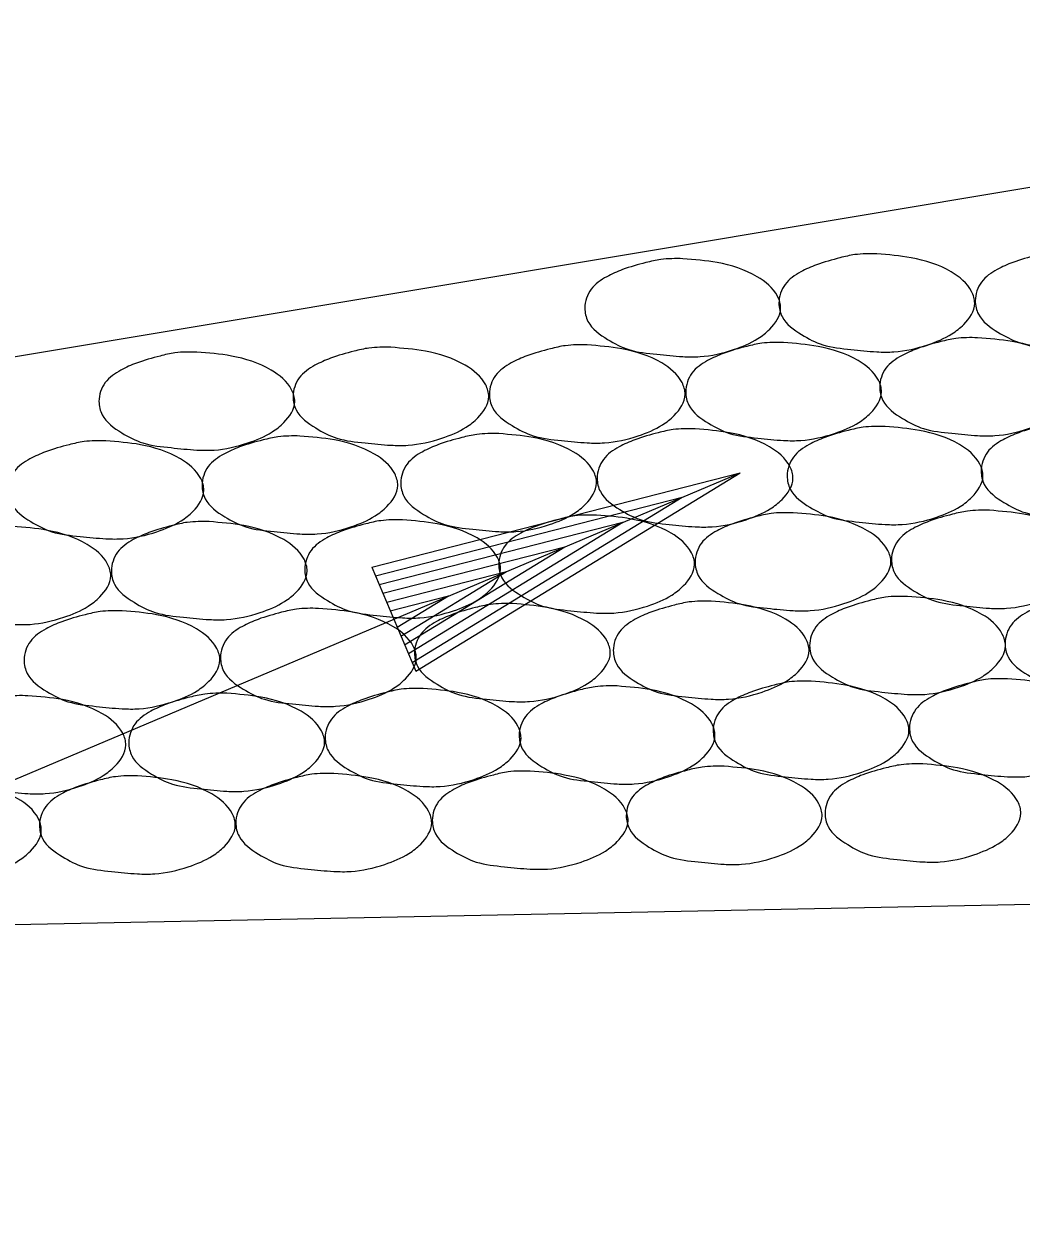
# Model space of a CAD drawing. Extents: x 60325 to 61047, y 53669 to 53767.
# Drawn here: x 60344.074 to 60345.666, y 53688.411 to 53690.315 of the extents above; entities that cross this region are included whole.
import ezdxf

# ---------------------------------------------------------------- set-up
doc = ezdxf.new("R2010")
doc.units = 0
doc.layers.add('R_Border Prem', color=7, linetype='Continuous')

msp = doc.modelspace()

# ---------------------------------------------------------------- linework, layer by layer
at = {"layer": 'R_Border Prem'}
for p, q in [((60347.2467, 53690.3151), (60337.8825, 53688.7544)), ((60338.9694, 53686.9596), (60345.2169, 53689.599)), ((60344.6292, 53689.4484), (60345.2169, 53689.599)), ((60344.6993, 53689.2826), (60345.2169, 53689.599)), ((60344.635, 53689.4346), (60345.1246, 53689.56)), ((60344.6934, 53689.2964), (60345.1246, 53689.56)), ((60344.641, 53689.4205), (60345.0296, 53689.5199)), ((60344.6875, 53689.3105), (60345.0296, 53689.5199)), ((60344.6468, 53689.4067), (60344.9375, 53689.481)), ((60344.6816, 53689.3244), (60344.9375, 53689.481)), ((60344.6292, 53689.4484), (60344.6993, 53689.2826)), ((60344.6529, 53689.3923), (60344.8439, 53689.4414)), ((60344.6757, 53689.3385), (60344.8439, 53689.4414)), ((60344.6587, 53689.3785), (60344.7516, 53689.4024)), ((60344.6697, 53689.3525), (60344.7516, 53689.4024)), ((60355.2467, 53689.1017), (60337.8825, 53688.7544))]:
    msp.add_line(p, q, dxfattribs=at)
for points in [[(60345.4351, 53689.9481), (60345.4901, 53689.9419), (60345.5539, 53689.9194), (60345.5864, 53689.8881), (60345.5914, 53689.8694), (60345.5739, 53689.8356), (60345.5551, 53689.8206), (60345.5164, 53689.8031), (60345.4626, 53689.7919), (60345.4351, 53689.7919), (60345.3939, 53689.7956), (60345.3489, 53689.8031), (60345.3151, 53689.8194), (60345.2839, 53689.8481), (60345.2789, 53689.8694), (60345.2889, 53689.8994), (60345.3139, 53689.9194), (60345.3389, 53689.9306), (60345.3764, 53689.9419), (60345.4001, 53689.9469), (60345.4351, 53689.9481)], [(60345.7485, 53689.952), (60345.8035, 53689.9457), (60345.8673, 53689.9232), (60345.8998, 53689.892), (60345.9048, 53689.8732), (60345.8873, 53689.8395), (60345.8685, 53689.8245), (60345.8298, 53689.807), (60345.776, 53689.7957), (60345.7485, 53689.7957), (60345.7073, 53689.7995), (60345.6623, 53689.807), (60345.6285, 53689.8232), (60345.5973, 53689.852), (60345.5923, 53689.8732), (60345.6023, 53689.9032), (60345.6273, 53689.9232), (60345.6523, 53689.9345), (60345.6898, 53689.9457), (60345.7135, 53689.9507), (60345.7485, 53689.952)], [(60345.1255, 53689.9405), (60345.1805, 53689.9342), (60345.2442, 53689.9117), (60345.2767, 53689.8805), (60345.2817, 53689.8617), (60345.2642, 53689.828), (60345.2455, 53689.813), (60345.2067, 53689.7955), (60345.153, 53689.7842), (60345.1255, 53689.7842), (60345.0842, 53689.788), (60345.0392, 53689.7955), (60345.0055, 53689.8117), (60344.9742, 53689.8405), (60344.9692, 53689.8617), (60344.9792, 53689.8917), (60345.0042, 53689.9117), (60345.0292, 53689.923), (60345.0667, 53689.9342), (60345.0905, 53689.9392), (60345.1255, 53689.9405)], [(60345.5961, 53689.8144), (60345.6511, 53689.8082), (60345.7148, 53689.7857), (60345.7473, 53689.7544), (60345.7523, 53689.7357), (60345.7348, 53689.7019), (60345.7161, 53689.6869), (60345.6773, 53689.6694), (60345.6236, 53689.6582), (60345.5961, 53689.6582), (60345.5548, 53689.6619), (60345.5098, 53689.6694), (60345.4761, 53689.6857), (60345.4448, 53689.7144), (60345.4398, 53689.7357), (60345.4498, 53689.7657), (60345.4748, 53689.7857), (60345.4998, 53689.7969), (60345.5373, 53689.8082), (60345.5611, 53689.8132), (60345.5961, 53689.8144)], [(60344.35, 53689.7915), (60344.405, 53689.7852), (60344.4687, 53689.7627), (60344.5012, 53689.7315), (60344.5062, 53689.7127), (60344.4887, 53689.679), (60344.47, 53689.664), (60344.4312, 53689.6465), (60344.3775, 53689.6352), (60344.35, 53689.6352), (60344.3087, 53689.639), (60344.2637, 53689.6465), (60344.23, 53689.6627), (60344.1987, 53689.6915), (60344.1937, 53689.7127), (60344.2037, 53689.7427), (60344.2287, 53689.7627), (60344.2537, 53689.774), (60344.2912, 53689.7852), (60344.315, 53689.7902), (60344.35, 53689.7915)], [(60344.6596, 53689.7991), (60344.7146, 53689.7929), (60344.7784, 53689.7704), (60344.8109, 53689.7391), (60344.8159, 53689.7204), (60344.7984, 53689.6866), (60344.7796, 53689.6716), (60344.7409, 53689.6541), (60344.6871, 53689.6429), (60344.6596, 53689.6429), (60344.6184, 53689.6466), (60344.5734, 53689.6541), (60344.5396, 53689.6704), (60344.5084, 53689.6991), (60344.5034, 53689.7204), (60344.5134, 53689.7504), (60344.5384, 53689.7704), (60344.5634, 53689.7816), (60344.6009, 53689.7929), (60344.6246, 53689.7979), (60344.6596, 53689.7991)], [(60344.973, 53689.8029), (60345.028, 53689.7967), (60345.0918, 53689.7742), (60345.1243, 53689.7429), (60345.1293, 53689.7242), (60345.1118, 53689.6904), (60345.093, 53689.6754), (60345.0543, 53689.6579), (60345.0005, 53689.6467), (60344.973, 53689.6467), (60344.9318, 53689.6504), (60344.8868, 53689.6579), (60344.853, 53689.6742), (60344.8218, 53689.7029), (60344.8168, 53689.7242), (60344.8268, 53689.7542), (60344.8518, 53689.7742), (60344.8768, 53689.7854), (60344.9143, 53689.7967), (60344.938, 53689.8017), (60344.973, 53689.8029)], [(60345.2865, 53689.8068), (60345.3415, 53689.8005), (60345.4052, 53689.778), (60345.4377, 53689.7468), (60345.4427, 53689.728), (60345.4252, 53689.6943), (60345.4065, 53689.6793), (60345.3677, 53689.6618), (60345.314, 53689.6505), (60345.2865, 53689.6505), (60345.2452, 53689.6543), (60345.2002, 53689.6618), (60345.1665, 53689.678), (60345.1352, 53689.7068), (60345.1302, 53689.728), (60345.1402, 53689.758), (60345.1652, 53689.778), (60345.1902, 53689.7893), (60345.2277, 53689.8005), (60345.2515, 53689.8055), (60345.2865, 53689.8068)], [(60345.758, 53689.6804), (60345.813, 53689.6742), (60345.8767, 53689.6517), (60345.9092, 53689.6204), (60345.9142, 53689.6017), (60345.8967, 53689.5679), (60345.878, 53689.5529), (60345.8392, 53689.5354), (60345.7855, 53689.5242), (60345.758, 53689.5242), (60345.7167, 53689.5279), (60345.6717, 53689.5354), (60345.638, 53689.5517), (60345.6067, 53689.5804), (60345.6017, 53689.6017), (60345.6117, 53689.6317), (60345.6367, 53689.6517), (60345.6617, 53689.6629), (60345.6992, 53689.6742), (60345.723, 53689.6792), (60345.758, 53689.6804)], [(60344.8317, 53689.6614), (60344.8867, 53689.6551), (60344.9504, 53689.6326), (60344.9829, 53689.6014), (60344.9879, 53689.5826), (60344.9704, 53689.5489), (60344.9517, 53689.5339), (60344.9129, 53689.5164), (60344.8592, 53689.5051), (60344.8317, 53689.5051), (60344.7904, 53689.5089), (60344.7454, 53689.5164), (60344.7117, 53689.5326), (60344.6804, 53689.5614), (60344.6754, 53689.5826), (60344.6854, 53689.6126), (60344.7104, 53689.6326), (60344.7354, 53689.6439), (60344.7729, 53689.6551), (60344.7967, 53689.6601), (60344.8317, 53689.6614)], [(60345.1451, 53689.669), (60345.2001, 53689.6628), (60345.2639, 53689.6403), (60345.2964, 53689.609), (60345.3014, 53689.5903), (60345.2839, 53689.5565), (60345.2651, 53689.5415), (60345.2264, 53689.524), (60345.1726, 53689.5128), (60345.1451, 53689.5128), (60345.1039, 53689.5165), (60345.0589, 53689.524), (60345.0251, 53689.5403), (60344.9939, 53689.569), (60344.9889, 53689.5903), (60344.9989, 53689.6203), (60345.0239, 53689.6403), (60345.0489, 53689.6515), (60345.0864, 53689.6628), (60345.1101, 53689.6678), (60345.1451, 53689.669)], [(60345.4484, 53689.6728), (60345.5034, 53689.6665), (60345.5671, 53689.644), (60345.5996, 53689.6128), (60345.6046, 53689.594), (60345.5871, 53689.5603), (60345.5684, 53689.5453), (60345.5296, 53689.5278), (60345.4759, 53689.5165), (60345.4484, 53689.5165), (60345.4071, 53689.5203), (60345.3621, 53689.5278), (60345.3284, 53689.544), (60345.2971, 53689.5728), (60345.2921, 53689.594), (60345.3021, 53689.624), (60345.3271, 53689.644), (60345.3521, 53689.6553), (60345.3896, 53689.6665), (60345.4134, 53689.6715), (60345.4484, 53689.6728)], [(60344.2048, 53689.6499), (60344.2598, 53689.6437), (60344.3236, 53689.6212), (60344.3561, 53689.5899), (60344.3611, 53689.5712), (60344.3436, 53689.5374), (60344.3248, 53689.5224), (60344.2861, 53689.5049), (60344.2323, 53689.4937), (60344.2048, 53689.4937), (60344.1636, 53689.4974), (60344.1186, 53689.5049), (60344.0848, 53689.5212), (60344.0536, 53689.5499), (60344.0486, 53689.5712), (60344.0586, 53689.6012), (60344.0836, 53689.6212), (60344.1086, 53689.6324), (60344.1461, 53689.6437), (60344.1698, 53689.6487), (60344.2048, 53689.6499)], [(60344.5144, 53689.6576), (60344.5694, 53689.6513), (60344.6332, 53689.6288), (60344.6657, 53689.5976), (60344.6707, 53689.5788), (60344.6532, 53689.5451), (60344.6344, 53689.5301), (60344.5957, 53689.5126), (60344.5419, 53689.5013), (60344.5144, 53689.5013), (60344.4732, 53689.5051), (60344.4282, 53689.5126), (60344.3944, 53689.5288), (60344.3632, 53689.5576), (60344.3582, 53689.5788), (60344.3682, 53689.6088), (60344.3932, 53689.6288), (60344.4182, 53689.6401), (60344.4557, 53689.6513), (60344.4794, 53689.6563), (60344.5144, 53689.6576)], [(60344.988, 53689.5314), (60345.043, 53689.5252), (60345.1068, 53689.5027), (60345.1393, 53689.4714), (60345.1443, 53689.4527), (60345.1268, 53689.4189), (60345.108, 53689.4039), (60345.0693, 53689.3864), (60345.0155, 53689.3752), (60344.988, 53689.3752), (60344.9468, 53689.3789), (60344.9018, 53689.3864), (60344.868, 53689.4027), (60344.8368, 53689.4314), (60344.8318, 53689.4527), (60344.8418, 53689.4827), (60344.8668, 53689.5027), (60344.8918, 53689.5139), (60344.9293, 53689.5252), (60344.953, 53689.5302), (60344.988, 53689.5314)], [(60345.3015, 53689.5352), (60345.3565, 53689.529), (60345.4202, 53689.5065), (60345.4527, 53689.4752), (60345.4577, 53689.4565), (60345.4402, 53689.4227), (60345.4215, 53689.4077), (60345.3827, 53689.3902), (60345.329, 53689.379), (60345.3015, 53689.379), (60345.2602, 53689.3827), (60345.2152, 53689.3902), (60345.1815, 53689.4065), (60345.1502, 53689.4352), (60345.1452, 53689.4565), (60345.1552, 53689.4865), (60345.1802, 53689.5065), (60345.2052, 53689.5177), (60345.2427, 53689.529), (60345.2665, 53689.534), (60345.3015, 53689.5352)], [(60345.6149, 53689.5391), (60345.6699, 53689.5328), (60345.7336, 53689.5103), (60345.7661, 53689.4791), (60345.7711, 53689.4603), (60345.7536, 53689.4266), (60345.7349, 53689.4116), (60345.6961, 53689.3941), (60345.6424, 53689.3828), (60345.6149, 53689.3828), (60345.5736, 53689.3866), (60345.5286, 53689.3941), (60345.4949, 53689.4103), (60345.4636, 53689.4391), (60345.4586, 53689.4603), (60345.4686, 53689.4903), (60345.4936, 53689.5103), (60345.5186, 53689.5216), (60345.5561, 53689.5328), (60345.5799, 53689.5378), (60345.6149, 53689.5391)], [(60344.0563, 53689.5134), (60344.1113, 53689.5071), (60344.175, 53689.4846), (60344.2075, 53689.4534), (60344.2125, 53689.4346), (60344.195, 53689.4009), (60344.1763, 53689.3859), (60344.1375, 53689.3684), (60344.0838, 53689.3571), (60344.0563, 53689.3571), (60344.015, 53689.3609), (60343.97, 53689.3684), (60343.9363, 53689.3846), (60343.905, 53689.4134), (60343.9, 53689.4346), (60343.91, 53689.4646), (60343.935, 53689.4846), (60343.96, 53689.4959), (60343.9975, 53689.5071), (60344.0213, 53689.5121), (60344.0563, 53689.5134)], [(60344.3697, 53689.521), (60344.4247, 53689.5148), (60344.4885, 53689.4923), (60344.521, 53689.461), (60344.526, 53689.4423), (60344.5085, 53689.4085), (60344.4897, 53689.3935), (60344.451, 53689.376), (60344.3972, 53689.3648), (60344.3697, 53689.3648), (60344.3285, 53689.3685), (60344.2835, 53689.376), (60344.2497, 53689.3923), (60344.2185, 53689.421), (60344.2135, 53689.4423), (60344.2235, 53689.4723), (60344.2485, 53689.4923), (60344.2735, 53689.5035), (60344.311, 53689.5148), (60344.3347, 53689.5198), (60344.3697, 53689.521)], [(60344.6784, 53689.5238), (60344.7334, 53689.5175), (60344.7972, 53689.495), (60344.8297, 53689.4638), (60344.8347, 53689.445), (60344.8172, 53689.4113), (60344.7984, 53689.3963), (60344.7597, 53689.3788), (60344.7059, 53689.3675), (60344.6784, 53689.3675), (60344.6372, 53689.3713), (60344.5922, 53689.3788), (60344.5584, 53689.395), (60344.5272, 53689.4238), (60344.5222, 53689.445), (60344.5322, 53689.475), (60344.5572, 53689.495), (60344.5822, 53689.5063), (60344.6197, 53689.5175), (60344.6434, 53689.5225), (60344.6784, 53689.5238)], [(60345.1708, 53689.3941), (60345.2258, 53689.3878), (60345.2896, 53689.3653), (60345.3221, 53689.3341), (60345.3271, 53689.3153), (60345.3096, 53689.2816), (60345.2908, 53689.2666), (60345.2521, 53689.2491), (60345.1983, 53689.2378), (60345.1708, 53689.2378), (60345.1296, 53689.2416), (60345.0846, 53689.2491), (60345.0508, 53689.2653), (60345.0196, 53689.2941), (60345.0146, 53689.3153), (60345.0246, 53689.3453), (60345.0496, 53689.3653), (60345.0746, 53689.3766), (60345.1121, 53689.3878), (60345.1358, 53689.3928), (60345.1708, 53689.3941)], [(60345.4842, 53689.4017), (60345.5392, 53689.3955), (60345.603, 53689.373), (60345.6355, 53689.3417), (60345.6405, 53689.323), (60345.623, 53689.2892), (60345.6042, 53689.2742), (60345.5655, 53689.2567), (60345.5117, 53689.2455), (60345.4842, 53689.2455), (60345.443, 53689.2492), (60345.398, 53689.2567), (60345.3642, 53689.273), (60345.333, 53689.3017), (60345.328, 53689.323), (60345.338, 53689.353), (60345.363, 53689.373), (60345.388, 53689.3842), (60345.4255, 53689.3955), (60345.4492, 53689.4005), (60345.4842, 53689.4017)], [(60345.7961, 53689.4051), (60345.8511, 53689.3989), (60345.9149, 53689.3764), (60345.9474, 53689.3451), (60345.9524, 53689.3264), (60345.9349, 53689.2926), (60345.9161, 53689.2776), (60345.8774, 53689.2601), (60345.8236, 53689.2489), (60345.7961, 53689.2489), (60345.7549, 53689.2526), (60345.7099, 53689.2601), (60345.6761, 53689.2764), (60345.6449, 53689.3051), (60345.6399, 53689.3264), (60345.6499, 53689.3564), (60345.6749, 53689.3764), (60345.6999, 53689.3876), (60345.7374, 53689.3989), (60345.7611, 53689.4039), (60345.7961, 53689.4051)], [(60344.2305, 53689.3788), (60344.2855, 53689.3725), (60344.3492, 53689.35), (60344.3817, 53689.3188), (60344.3867, 53689.3), (60344.3692, 53689.2663), (60344.3505, 53689.2513), (60344.3117, 53689.2338), (60344.258, 53689.2225), (60344.2305, 53689.2225), (60344.1892, 53689.2263), (60344.1442, 53689.2338), (60344.1105, 53689.25), (60344.0792, 53689.2788), (60344.0742, 53689.3), (60344.0842, 53689.33), (60344.1092, 53689.35), (60344.1342, 53689.3613), (60344.1717, 53689.3725), (60344.1955, 53689.3775), (60344.2305, 53689.3788)], [(60344.5439, 53689.3826), (60344.5989, 53689.3764), (60344.6627, 53689.3539), (60344.6952, 53689.3226), (60344.7002, 53689.3039), (60344.6827, 53689.2701), (60344.6639, 53689.2551), (60344.6252, 53689.2376), (60344.5714, 53689.2264), (60344.5439, 53689.2264), (60344.5027, 53689.2301), (60344.4577, 53689.2376), (60344.4239, 53689.2539), (60344.3927, 53689.2826), (60344.3877, 53689.3039), (60344.3977, 53689.3339), (60344.4227, 53689.3539), (60344.4477, 53689.3651), (60344.4852, 53689.3764), (60344.5089, 53689.3814), (60344.5439, 53689.3826)], [(60344.8535, 53689.3902), (60344.9085, 53689.384), (60344.9723, 53689.3615), (60345.0048, 53689.3302), (60345.0098, 53689.3115), (60344.9923, 53689.2777), (60344.9735, 53689.2627), (60344.9348, 53689.2452), (60344.881, 53689.234), (60344.8535, 53689.234), (60344.8123, 53689.2377), (60344.7673, 53689.2452), (60344.7335, 53689.2615), (60344.7023, 53689.2902), (60344.6973, 53689.3115), (60344.7073, 53689.3415), (60344.7323, 53689.3615), (60344.7573, 53689.3727), (60344.7948, 53689.384), (60344.8185, 53689.389), (60344.8535, 53689.3902)], [(60345.0206, 53689.2588), (60345.0756, 53689.2526), (60345.1394, 53689.2301), (60345.1719, 53689.1988), (60345.1769, 53689.1801), (60345.1594, 53689.1463), (60345.1406, 53689.1313), (60345.1019, 53689.1138), (60345.0481, 53689.1026), (60345.0206, 53689.1026), (60344.9794, 53689.1063), (60344.9344, 53689.1138), (60344.9006, 53689.1301), (60344.8694, 53689.1588), (60344.8644, 53689.1801), (60344.8744, 53689.2101), (60344.8994, 53689.2301), (60344.9244, 53689.2413), (60344.9619, 53689.2526), (60344.9856, 53689.2576), (60345.0206, 53689.2588)], [(60345.3302, 53689.2665), (60345.3852, 53689.2602), (60345.449, 53689.2377), (60345.4815, 53689.2065), (60345.4865, 53689.1877), (60345.469, 53689.154), (60345.4502, 53689.139), (60345.4115, 53689.1215), (60345.3577, 53689.1102), (60345.3302, 53689.1102), (60345.289, 53689.114), (60345.244, 53689.1215), (60345.2102, 53689.1377), (60345.179, 53689.1665), (60345.174, 53689.1877), (60345.184, 53689.2177), (60345.209, 53689.2377), (60345.234, 53689.249), (60345.2715, 53689.2602), (60345.2952, 53689.2652), (60345.3302, 53689.2665)], [(60345.6437, 53689.2703), (60345.6987, 53689.2641), (60345.7624, 53689.2416), (60345.7949, 53689.2103), (60345.7999, 53689.1916), (60345.7824, 53689.1578), (60345.7637, 53689.1428), (60345.7249, 53689.1253), (60345.6712, 53689.1141), (60345.6437, 53689.1141), (60345.6024, 53689.1178), (60345.5574, 53689.1253), (60345.5237, 53689.1416), (60345.4924, 53689.1703), (60345.4874, 53689.1916), (60345.4974, 53689.2216), (60345.5224, 53689.2416), (60345.5474, 53689.2528), (60345.5849, 53689.2641), (60345.6087, 53689.2691), (60345.6437, 53689.2703)], [(60344.0803, 53689.2433), (60344.1353, 53689.2371), (60344.1991, 53689.2146), (60344.2316, 53689.1833), (60344.2366, 53689.1646), (60344.2191, 53689.1308), (60344.2003, 53689.1158), (60344.1616, 53689.0983), (60344.1078, 53689.0871), (60344.0803, 53689.0871), (60344.0391, 53689.0908), (60343.9941, 53689.0983), (60343.9603, 53689.1146), (60343.9291, 53689.1433), (60343.9241, 53689.1646), (60343.9341, 53689.1946), (60343.9591, 53689.2146), (60343.9841, 53689.2258), (60344.0216, 53689.2371), (60344.0453, 53689.2421), (60344.0803, 53689.2433)], [(60344.3976, 53689.2472), (60344.4526, 53689.2409), (60344.5163, 53689.2184), (60344.5488, 53689.1872), (60344.5538, 53689.1684), (60344.5363, 53689.1347), (60344.5176, 53689.1197), (60344.4788, 53689.1022), (60344.4251, 53689.0909), (60344.3976, 53689.0909), (60344.3563, 53689.0947), (60344.3113, 53689.1022), (60344.2776, 53689.1184), (60344.2463, 53689.1472), (60344.2413, 53689.1684), (60344.2513, 53689.1984), (60344.2763, 53689.2184), (60344.3013, 53689.2297), (60344.3388, 53689.2409), (60344.3626, 53689.2459), (60344.3976, 53689.2472)], [(60344.711, 53689.2548), (60344.766, 53689.2486), (60344.8298, 53689.2261), (60344.8623, 53689.1948), (60344.8673, 53689.1761), (60344.8498, 53689.1423), (60344.831, 53689.1273), (60344.7923, 53689.1098), (60344.7385, 53689.0986), (60344.711, 53689.0986), (60344.6698, 53689.1023), (60344.6248, 53689.1098), (60344.591, 53689.1261), (60344.5598, 53689.1548), (60344.5548, 53689.1761), (60344.5648, 53689.2061), (60344.5898, 53689.2261), (60344.6148, 53689.2373), (60344.6523, 53689.2486), (60344.676, 53689.2536), (60344.711, 53689.2548)], [(60345.1915, 53689.1307), (60345.2465, 53689.1244), (60345.3103, 53689.1019), (60345.3428, 53689.0707), (60345.3478, 53689.0519), (60345.3303, 53689.0182), (60345.3115, 53689.0032), (60345.2728, 53688.9857), (60345.219, 53688.9744), (60345.1915, 53688.9744), (60345.1503, 53688.9782), (60345.1053, 53688.9857), (60345.0715, 53689.0019), (60345.0403, 53689.0307), (60345.0353, 53689.0519), (60345.0453, 53689.0819), (60345.0703, 53689.1019), (60345.0953, 53689.1132), (60345.1328, 53689.1244), (60345.1565, 53689.1294), (60345.1915, 53689.1307)], [(60345.5088, 53689.1345), (60345.5638, 53689.1282), (60345.6276, 53689.1057), (60345.6601, 53689.0745), (60345.6651, 53689.0557), (60345.6476, 53689.022), (60345.6288, 53689.007), (60345.5901, 53688.9895), (60345.5363, 53688.9782), (60345.5088, 53688.9782), (60345.4676, 53688.982), (60345.4226, 53688.9895), (60345.3888, 53689.0057), (60345.3576, 53689.0345), (60345.3526, 53689.0557), (60345.3626, 53689.0857), (60345.3876, 53689.1057), (60345.4126, 53689.117), (60345.4501, 53689.1282), (60345.4738, 53689.1332), (60345.5088, 53689.1345)], [(60343.9455, 53689.1077), (60344.0005, 53689.1015), (60344.0642, 53689.079), (60344.0967, 53689.0477), (60344.1017, 53689.029), (60344.0842, 53688.9952), (60344.0655, 53688.9802), (60344.0267, 53688.9627), (60343.973, 53688.9515), (60343.9455, 53688.9515), (60343.9042, 53688.9552), (60343.8592, 53688.9627), (60343.8255, 53688.979), (60343.7942, 53689.0077), (60343.7892, 53689.029), (60343.7992, 53689.059), (60343.8242, 53689.079), (60343.8492, 53689.0902), (60343.8867, 53689.1015), (60343.9105, 53689.1065), (60343.9455, 53689.1077)], [(60344.2551, 53689.1154), (60344.3101, 53689.1091), (60344.3738, 53689.0866), (60344.4063, 53689.0554), (60344.4113, 53689.0366), (60344.3938, 53689.0029), (60344.3751, 53688.9879), (60344.3363, 53688.9704), (60344.2826, 53688.9591), (60344.2551, 53688.9591), (60344.2138, 53688.9629), (60344.1688, 53688.9704), (60344.1351, 53688.9866), (60344.1038, 53689.0154), (60344.0988, 53689.0366), (60344.1088, 53689.0666), (60344.1338, 53689.0866), (60344.1588, 53689.0979), (60344.1963, 53689.1091), (60344.2201, 53689.1141), (60344.2551, 53689.1154)], [(60344.5685, 53689.1192), (60344.6235, 53689.113), (60344.6872, 53689.0905), (60344.7197, 53689.0592), (60344.7247, 53689.0405), (60344.7072, 53689.0067), (60344.6885, 53688.9917), (60344.6497, 53688.9742), (60344.596, 53688.963), (60344.5685, 53688.963), (60344.5272, 53688.9667), (60344.4822, 53688.9742), (60344.4485, 53688.9905), (60344.4172, 53689.0192), (60344.4122, 53689.0405), (60344.4222, 53689.0705), (60344.4472, 53689.0905), (60344.4722, 53689.1017), (60344.5097, 53689.113), (60344.5335, 53689.118), (60344.5685, 53689.1192)], [(60344.8819, 53689.123), (60344.9369, 53689.1168), (60345.0007, 53689.0943), (60345.0332, 53689.063), (60345.0382, 53689.0443), (60345.0207, 53689.0105), (60345.0019, 53688.9955), (60344.9632, 53688.978), (60344.9094, 53688.9668), (60344.8819, 53688.9668), (60344.8407, 53688.9705), (60344.7957, 53688.978), (60344.7619, 53688.9943), (60344.7307, 53689.023), (60344.7257, 53689.0443), (60344.7357, 53689.0743), (60344.7607, 53689.0943), (60344.7857, 53689.1055), (60344.8232, 53689.1168), (60344.8469, 53689.1218), (60344.8819, 53689.123)]]:
    msp.add_spline(points, degree=3, dxfattribs=at)

doc.saveas('drawing.dxf')
